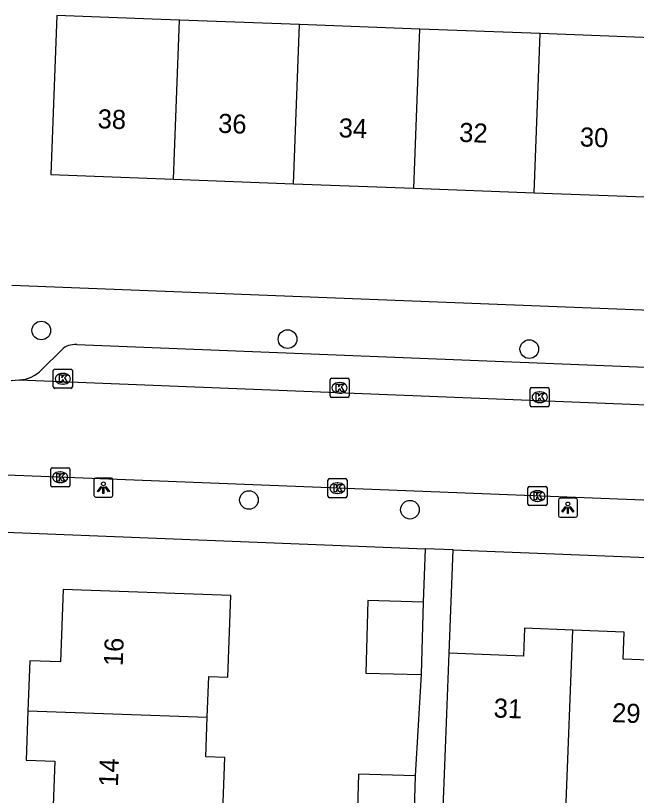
# Model space of a CAD drawing. Extents: x 160732 to 162105, y 387428 to 388479.
# Drawn here: x 161269.88 to 161302.41, y 387527.39 to 387568.27 of the extents above; entities that cross this region are included whole.
import ezdxf

# ---------------------------------------------------------------- set-up
doc = ezdxf.new("R2010")
doc.units = 0
for name, color, linetype in [('IMGEO_Boom', 7, 'Continuous'), ('IMGEO_Kolk', 7, 'Continuous'), ('IMGEO_Lichtpunt', 7, 'Continuous'), ('IMGEO_Pand', 7, 'Continuous'), ('IMGEO_Pand_nummerreeks', 7, 'Continuous'), ('IMGEO_Rijbaan_lokaal_open', 7, 'Continuous'), ('IMGEO_Voetpad_open', 7, 'Continuous')]:
    doc.layers.add(name, color=color, linetype=linetype)

msp = doc.modelspace()

# ---------------------------------------------------------------- linework, layer by layer
at = {"layer": 'IMGEO_Boom'}
for centre in [(161271.229, 387551.761), (161284.133, 387551.31), (161296.799, 387550.788), (161282.11, 387542.877), (161290.546, 387542.368)]:
    msp.add_circle(centre, 0.489, dxfattribs=at)
at = {"layer": 'IMGEO_Kolk'}
for p, q in [((161271.857, 387548.805), (161271.857, 387549.657)), ((161271.932, 387549.731), (161272.784, 387549.731)), ((161272.858, 387549.657), (161272.858, 387548.805)), ((161272.345, 387549.511), (161272.37, 387549.511)), ((161286.432, 387549.256), (161287.284, 387549.256)), ((161272.368, 387548.951), (161272.343, 387548.951)), ((161286.357, 387548.33), (161286.357, 387549.182)), ((161286.845, 387549.036), (161286.87, 387549.036)), ((161287.358, 387549.182), (161287.358, 387548.33)), ((161272.784, 387548.731), (161271.932, 387548.731)), ((161286.868, 387548.476), (161286.843, 387548.476)), ((161296.844, 387547.84), (161296.844, 387548.692)), ((161296.919, 387548.766), (161297.771, 387548.766)), ((161297.332, 387548.546), (161297.357, 387548.546)), ((161297.845, 387548.692), (161297.845, 387547.84)), ((161287.284, 387548.256), (161286.432, 387548.256)), ((161297.771, 387547.766), (161296.919, 387547.766)), ((161297.355, 387547.986), (161297.33, 387547.986)), ((161271.721, 387543.641), (161271.721, 387544.493)), ((161271.796, 387544.567), (161272.648, 387544.567)), ((161272.209, 387544.347), (161272.234, 387544.347)), ((161272.722, 387544.493), (161272.722, 387543.641)), ((161286.323, 387543.997), (161287.175, 387543.997)), ((161272.648, 387543.567), (161271.796, 387543.567)), ((161272.232, 387543.787), (161272.207, 387543.787)), ((161286.248, 387543.071), (161286.248, 387543.923)), ((161286.736, 387543.777), (161286.761, 387543.777)), ((161287.249, 387543.923), (161287.249, 387543.071)), ((161296.804, 387543.586), (161297.656, 387543.586)), ((161286.759, 387543.217), (161286.734, 387543.217)), ((161296.729, 387542.66), (161296.729, 387543.512)), ((161297.217, 387543.366), (161297.242, 387543.366)), ((161297.73, 387543.512), (161297.73, 387542.66)), ((161287.175, 387542.997), (161286.323, 387542.997)), ((161297.24, 387542.806), (161297.215, 387542.806)), ((161297.656, 387542.586), (161296.804, 387542.586))]:
    msp.add_line(p, q, dxfattribs=at)
for points in [[(161271.857, 387548.805), (161271.857, 387549.657)], [(161271.932, 387549.731), (161272.784, 387549.731)], [(161272.858, 387549.657), (161272.858, 387548.805)], [(161272.178, 387549.431), (161272.301, 387549.431), (161272.301, 387549.28), (161272.431, 387549.431), (161272.595, 387549.431), (161272.449, 387549.28), (161272.602, 387549.031), (161272.45, 387549.031), (161272.365, 387549.195), (161272.301, 387549.128), (161272.301, 387549.031), (161272.178, 387549.031), (161272.178, 387549.431)], [(161286.432, 387549.256), (161287.284, 387549.256)], [(161286.357, 387548.33), (161286.357, 387549.182)], [(161286.678, 387548.956), (161286.801, 387548.956), (161286.801, 387548.805), (161286.931, 387548.956), (161287.095, 387548.956), (161286.949, 387548.805), (161287.102, 387548.556), (161286.95, 387548.556), (161286.865, 387548.72), (161286.801, 387548.653), (161286.801, 387548.556), (161286.678, 387548.556), (161286.678, 387548.956)], [(161287.358, 387549.182), (161287.358, 387548.33)], [(161272.784, 387548.731), (161271.932, 387548.731)], [(161296.844, 387547.84), (161296.844, 387548.692)], [(161296.919, 387548.766), (161297.771, 387548.766)], [(161297.165, 387548.466), (161297.288, 387548.466), (161297.288, 387548.315), (161297.418, 387548.466), (161297.582, 387548.466), (161297.436, 387548.315), (161297.589, 387548.066), (161297.437, 387548.066), (161297.352, 387548.23), (161297.288, 387548.163), (161297.288, 387548.066), (161297.165, 387548.066), (161297.165, 387548.466)], [(161297.845, 387548.692), (161297.845, 387547.84)], [(161287.284, 387548.256), (161286.432, 387548.256)], [(161297.771, 387547.766), (161296.919, 387547.766)], [(161271.721, 387543.641), (161271.721, 387544.493)], [(161271.796, 387544.567), (161272.648, 387544.567)], [(161272.722, 387544.493), (161272.722, 387543.641)], [(161272.042, 387544.267), (161272.165, 387544.267), (161272.165, 387544.116), (161272.295, 387544.267), (161272.459, 387544.267), (161272.313, 387544.116), (161272.466, 387543.867), (161272.314, 387543.867), (161272.229, 387544.031), (161272.165, 387543.964), (161272.165, 387543.867), (161272.042, 387543.867), (161272.042, 387544.267)], [(161286.323, 387543.997), (161287.175, 387543.997)], [(161272.648, 387543.567), (161271.796, 387543.567)], [(161286.248, 387543.071), (161286.248, 387543.923)], [(161286.569, 387543.697), (161286.692, 387543.697), (161286.692, 387543.546), (161286.822, 387543.697), (161286.986, 387543.697), (161286.84, 387543.546), (161286.993, 387543.297), (161286.841, 387543.297), (161286.756, 387543.461), (161286.692, 387543.394), (161286.692, 387543.297), (161286.569, 387543.297), (161286.569, 387543.697)], [(161287.249, 387543.923), (161287.249, 387543.071)], [(161296.804, 387543.586), (161297.656, 387543.586)], [(161296.729, 387542.66), (161296.729, 387543.512)], [(161297.05, 387543.286), (161297.173, 387543.286), (161297.173, 387543.135), (161297.303, 387543.286), (161297.467, 387543.286), (161297.321, 387543.135), (161297.474, 387542.886), (161297.322, 387542.886), (161297.237, 387543.05), (161297.173, 387542.983), (161297.173, 387542.886), (161297.05, 387542.886), (161297.05, 387543.286)], [(161297.73, 387543.512), (161297.73, 387542.66)], [(161287.175, 387542.997), (161286.323, 387542.997)], [(161297.656, 387542.586), (161296.804, 387542.586)]]:
    msp.add_lwpolyline(points, dxfattribs=at)
for centre, start, end in [((161271.934, 387549.655), 91.552, 178.448), ((161271.934, 387549.655), 91.552, 178.448), ((161272.782, 387549.655), 1.552, 88.448), ((161272.782, 387549.655), 1.552, 88.448), ((161286.434, 387549.18), 91.552, 178.448), ((161286.434, 387549.18), 91.552, 178.448), ((161287.282, 387549.18), 1.552, 88.448), ((161287.282, 387549.18), 1.552, 88.448), ((161271.934, 387548.807), 181.552, 268.448), ((161271.934, 387548.807), 181.552, 268.448), ((161272.782, 387548.807), 271.552, 358.448), ((161272.782, 387548.807), 271.552, 358.448), ((161296.921, 387548.69), 91.552, 178.448), ((161296.921, 387548.69), 91.552, 178.448), ((161297.769, 387548.69), 1.552, 88.448), ((161297.769, 387548.69), 1.552, 88.448), ((161286.434, 387548.332), 181.552, 268.448), ((161286.434, 387548.332), 181.552, 268.448), ((161287.282, 387548.332), 271.552, 358.448), ((161287.282, 387548.332), 271.552, 358.448), ((161296.921, 387547.842), 181.552, 268.448), ((161296.921, 387547.842), 181.552, 268.448), ((161297.769, 387547.842), 271.552, 358.448), ((161297.769, 387547.842), 271.552, 358.448), ((161271.798, 387544.491), 91.552, 178.448), ((161271.798, 387544.491), 91.552, 178.448), ((161272.646, 387544.491), 1.552, 88.448), ((161272.646, 387544.491), 1.552, 88.448), ((161286.325, 387543.921), 91.552, 178.448), ((161286.325, 387543.921), 91.552, 178.448), ((161287.173, 387543.921), 1.552, 88.448), ((161287.173, 387543.921), 1.552, 88.448), ((161271.798, 387543.643), 181.552, 268.448), ((161271.798, 387543.643), 181.552, 268.448), ((161272.646, 387543.643), 271.552, 358.448), ((161272.646, 387543.643), 271.552, 358.448), ((161296.806, 387543.51), 91.552, 178.448), ((161296.806, 387543.51), 91.552, 178.448), ((161297.654, 387543.51), 1.552, 88.448), ((161297.654, 387543.51), 1.552, 88.448), ((161286.325, 387543.073), 181.552, 268.448), ((161286.325, 387543.073), 181.552, 268.448), ((161287.173, 387543.073), 271.552, 358.448), ((161287.173, 387543.073), 271.552, 358.448), ((161296.806, 387542.662), 181.552, 268.448), ((161296.806, 387542.662), 181.552, 268.448), ((161297.654, 387542.662), 271.552, 358.448), ((161297.654, 387542.662), 271.552, 358.448)]:
    msp.add_arc(centre, 0.0765, start, end, dxfattribs=at)
for centre, major_axis, ratio, start_param, end_param in [((161272.344, 387549.231), (-0.387, 0.002), 0.722429, 4.712389, 7.853982), ((161272.369, 387549.231), (-0.39, 0.002), 0.717154, 1.570796, 4.712389), ((161286.844, 387548.756), (-0.387, 0.002), 0.722429, 4.712389, 7.853982), ((161286.869, 387548.756), (-0.39, 0.002), 0.717154, 1.570796, 4.712389), ((161297.331, 387548.266), (-0.387, 0.002), 0.722429, 4.712389, 7.853982), ((161297.356, 387548.266), (-0.39, 0.002), 0.717154, 1.570796, 4.712389), ((161272.208, 387544.067), (-0.387, 0.002), 0.722429, 4.712389, 7.853982), ((161272.233, 387544.067), (-0.39, 0.002), 0.717154, 1.570796, 4.712389), ((161286.735, 387543.497), (-0.387, 0.002), 0.722429, 4.712389, 7.853982), ((161286.76, 387543.497), (-0.39, 0.002), 0.717154, 1.570796, 4.712389), ((161297.216, 387543.086), (-0.387, 0.002), 0.722429, 4.712389, 7.853982), ((161297.241, 387543.086), (-0.39, 0.002), 0.717154, 1.570796, 4.712389)]:
    msp.add_ellipse(centre, major_axis=major_axis, ratio=ratio, start_param=start_param, end_param=end_param, dxfattribs=at)
at = {"layer": 'IMGEO_Lichtpunt'}
for p, q in [((161273.985, 387543.929), (161273.985, 387543.122)), ((161273.985, 387543.929), (161273.985, 387543.122)), ((161274.887, 387544.024), (161274.079, 387544.024)), ((161274.887, 387544.024), (161274.079, 387544.024)), ((161274.981, 387543.122), (161274.981, 387543.929)), ((161274.981, 387543.122), (161274.981, 387543.929)), ((161274.079, 387543.028), (161274.887, 387543.028)), ((161274.079, 387543.028), (161274.887, 387543.028)), ((161298.322, 387542.872), (161298.322, 387542.065)), ((161298.322, 387542.872), (161298.322, 387542.065)), ((161299.224, 387542.967), (161298.416, 387542.967)), ((161299.224, 387542.967), (161298.416, 387542.967)), ((161299.318, 387542.065), (161299.318, 387542.872)), ((161299.318, 387542.065), (161299.318, 387542.872)), ((161298.416, 387541.971), (161299.224, 387541.971)), ((161298.416, 387541.971), (161299.224, 387541.971))]:
    msp.add_line(p, q, dxfattribs=at)
for points in [[(161274.359, 387543.593), (161274.398, 387543.565), (161274.21, 387543.303), (161274.172, 387543.33), (161274.359, 387543.593)], [(161274.461, 387543.545), (161274.508, 387543.545), (161274.508, 387543.223), (161274.461, 387543.223), (161274.461, 387543.545)], [(161274.571, 387543.565), (161274.609, 387543.592), (161274.796, 387543.33), (161274.757, 387543.302), (161274.571, 387543.565)], [(161298.696, 387542.536), (161298.735, 387542.508), (161298.547, 387542.246), (161298.509, 387542.273), (161298.696, 387542.536)], [(161298.798, 387542.488), (161298.845, 387542.488), (161298.845, 387542.166), (161298.798, 387542.166), (161298.798, 387542.488)], [(161298.908, 387542.508), (161298.946, 387542.535), (161299.133, 387542.273), (161299.094, 387542.245), (161298.908, 387542.508)]]:
    msp.add_lwpolyline(points, dxfattribs=at)
for centre in [(161274.484, 387543.727), (161298.821, 387542.67)]:
    msp.add_circle(centre, 0.0994, dxfattribs=at)
for centre, start, end in [((161274.079, 387543.929), 90, 180), ((161274.079, 387543.929), 90, 180), ((161274.887, 387543.929), 0, 90), ((161274.887, 387543.929), 0, 90), ((161274.079, 387543.122), 180, 270), ((161274.079, 387543.122), 180, 270), ((161274.887, 387543.122), 270, 0), ((161274.887, 387543.122), 270, 360), ((161298.416, 387542.872), 90, 180), ((161298.416, 387542.872), 90, 180), ((161299.224, 387542.872), 0, 90), ((161299.224, 387542.872), 0, 90), ((161298.416, 387542.065), 180, 270), ((161298.416, 387542.065), 180, 270), ((161299.224, 387542.065), 270, 0), ((161299.224, 387542.065), 270, 360)]:
    msp.add_arc(centre, 0.0946, start, end, dxfattribs=at)
at = {"layer": 'IMGEO_Pand'}
for points in [[(161278.467, 387568.032), (161277.043, 387568.085), (161272.046, 387568.27), (161271.737, 387559.938), (161278.153, 387559.696)], [(161278.153, 387559.696), (161278.467, 387568.032)], [(161284.766, 387567.797), (161278.467, 387568.032)], [(161284.452, 387559.459), (161284.766, 387567.797)], [(161291.065, 387567.563), (161284.766, 387567.797)], [(161290.751, 387559.222), (161291.065, 387567.563)], [(161297.365, 387567.328), (161291.065, 387567.563)], [(161297.051, 387558.985), (161297.365, 387567.328)], [(161303.664, 387567.094), (161297.365, 387567.328)], [(161278.153, 387559.696), (161284.452, 387559.459)], [(161284.452, 387559.459), (161290.751, 387559.222)], [(161290.751, 387559.222), (161297.051, 387558.985)], [(161297.051, 387558.985), (161303.35, 387558.747)], [(161279.924, 387531.488), (161280.002, 387533.628), (161281.003, 387533.592), (161281.158, 387537.863), (161272.373, 387538.183), (161272.235, 387534.392), (161270.628, 387534.45), (161270.532, 387531.829)], [(161291.234, 387537.522), (161288.345, 387537.6), (161288.243, 387533.807), (161291.132, 387533.729)], [(161291.234, 387537.522), (161291.132, 387533.729)], [(161299.078, 387536.053), (161296.548, 387536.152), (161296.491, 387534.699), (161292.6, 387534.852)], [(161298.709, 387526.59), (161299.078, 387536.053)], [(161305.324, 387534.396), (161301.72, 387534.538), (161301.775, 387535.947), (161299.078, 387536.053)], [(161292.246, 387525.84), (161292.404, 387529.856), (161292.6, 387534.852)], [(161270.532, 387531.829), (161270.438, 387529.241), (161271.939, 387529.187), (161271.804, 387525.481)], [(161270.532, 387531.829), (161279.924, 387531.488)], [(161280.696, 387525.158), (161280.85, 387529.386), (161279.849, 387529.422), (161279.924, 387531.488)], [(161290.818, 387528.416), (161287.845, 387528.497), (161287.748, 387524.902)], [(161290.818, 387528.416), (161290.72, 387524.794)]]:
    msp.add_lwpolyline(points, dxfattribs=at)
at = {"layer": 'IMGEO_Rijbaan_lokaal_open'}
for points in [[(161269.659, 387549.148), (161270.073, 387549.169)], [(161270.073, 387549.169), (161336.764, 387546.512)], [(161336.575, 387541.542), (161269.429, 387544.177)]]:
    msp.add_lwpolyline(points, dxfattribs=at)
at = {"layer": 'IMGEO_Voetpad_open'}
for points in [[(161353.607, 387550.832), (161269.693, 387554.126)], [(161273.083, 387551.023), (161337.101, 387548.471), (161415.466, 387545.346)], [(161271.24, 387549.697), (161272.297, 387550.757)], [(161268.893, 387541.207), (161291.345, 387540.318)], [(161291.345, 387540.318), (161291.234, 387537.522)], [(161292.814, 387540.26), (161291.345, 387540.318)], [(161292.6, 387534.852), (161292.814, 387540.26)], [(161292.814, 387540.26), (161336.101, 387538.546), (161383.777, 387536.605), (161393.875, 387536.2)], [(161291.132, 387533.729), (161290.818, 387528.416)]]:
    msp.add_lwpolyline(points, dxfattribs=at)
for centre, radius, start, end in [((161272.995, 387549.99), 1.037, 85.1043, 132.2896), ((161269.975, 387550.939), 1.773, 273.1687, 315.5193)]:
    msp.add_arc(centre, radius, start, end, dxfattribs=at)

# ---------------------------------------------------------------- texts
at = {"layer": 'IMGEO_Pand_nummerreeks'}
for s, rotation, p in [('38', 357.8429, (161274.167, 387562.368)), ('36', 357.8429, (161280.481, 387562.131)), ('34', 357.8429, (161286.798, 387561.893)), ('32', 357.8429, (161293.111, 387561.655)), ('30', 357.8429, (161299.434, 387561.416)), ('16', 87.7084, (161275.494, 387534.155)), ('31', 357.7712, (161294.918, 387531.479)), ('29', 357.7712, (161301.122, 387531.237)), ('14', 87.7084, (161275.241, 387527.832))]:
    msp.add_text(s, height=1, rotation=rotation, dxfattribs=at).set_placement(p)

doc.saveas('drawing.dxf')
